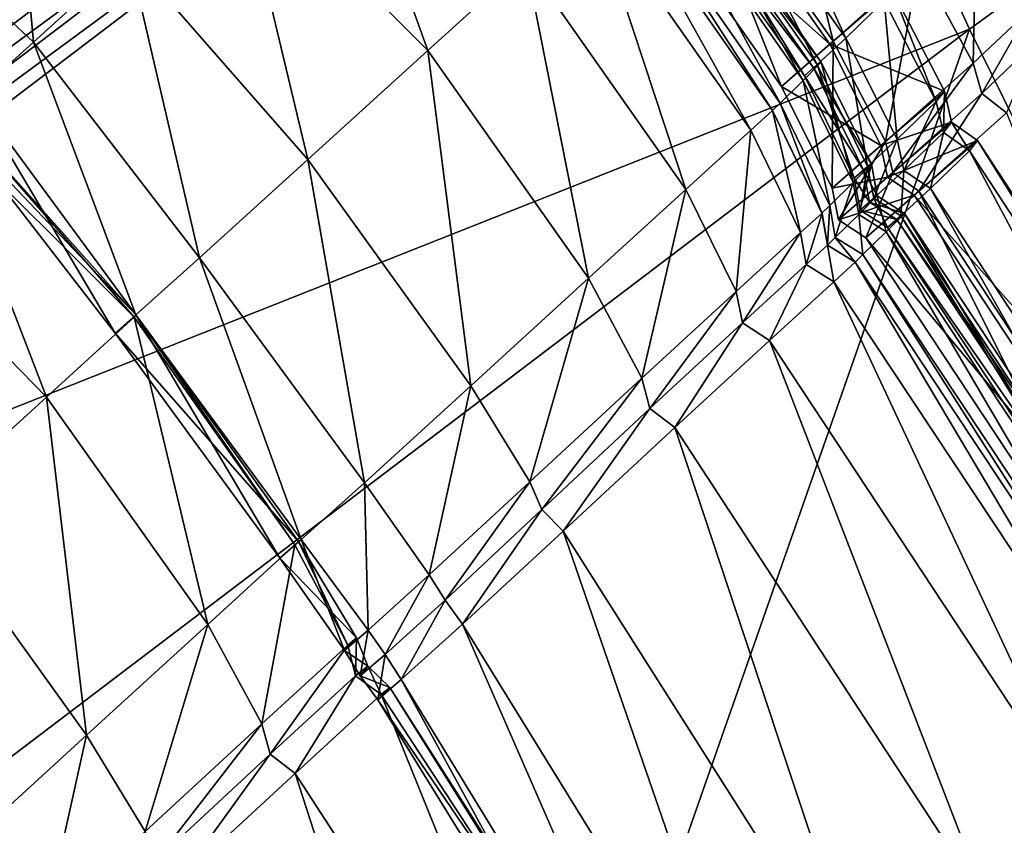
# Model space of a CAD drawing. Header units: millimetres. Extents: x 2387 to 13955, y -4964 to 364.
# Tile 355 of 656: x 7045 to 7051, y -4384 to -4379. Entities that reach past the tile are written whole.
import ezdxf

# ---------------------------------------------------------------- set-up
doc = ezdxf.new("R2010")
doc.units = ezdxf.units.MM
doc.header["$MEASUREMENT"] = 0
doc.layers.add('Predefinito', color=7, linetype='Continuous', true_color=0x000000)

msp = doc.modelspace()

# ---------------------------------------------------------------- linework, layer by layer
at = {"layer": 'Predefinito'}
for points in [[(7047.6449, -4374.0468, 775.6629), (7046.8577, -4372.487, 775.5343), (7036.9664, -4379.9894, 730.3643)], [(7037.3003, -4378.9159, 730.0906), (7036.9664, -4379.9894, 730.3643), (7046.8577, -4372.487, 775.5343)], [(7036.9664, -4379.9894, 730.3643), (7037.7409, -4381.5604, 730.4555), (7047.6449, -4374.0468, 775.6629)], [(7048.7015, -4375.4272, 775.6453), (7047.6449, -4374.0468, 775.6629), (7037.7409, -4381.5604, 730.4555)], [(7037.7409, -4381.5604, 730.4555), (7038.7995, -4382.9396, 730.4429), (7048.7015, -4375.4272, 775.6453)], [(7049.2139, -4375.9292, 775.5922), (7048.7015, -4375.4272, 775.6453), (7038.7995, -4382.9396, 730.4429)], [(7038.7995, -4382.9396, 730.4429), (7039.3176, -4383.4377, 730.4053), (7049.2139, -4375.9292, 775.5922)], [(7049.3851, -4376.0377, 775.5568), (7049.2139, -4375.9292, 775.5922), (7039.3176, -4383.4377, 730.4053)], [(7039.3176, -4383.4377, 730.4053), (7039.4927, -4383.5435, 730.3801), (7049.3851, -4376.0377, 775.5568)], [(7049.4183, -4376.2378, 775.5922), (7049.3851, -4376.0377, 775.5568), (7039.4927, -4383.5435, 730.3801)], [(7039.4927, -4383.5435, 730.3801), (7039.5218, -4383.746, 730.4053), (7049.4183, -4376.2378, 775.5922)], [(7050.8115, -4379.2757, 775.6451), (7049.4183, -4376.2378, 775.5922), (7039.5218, -4383.746, 730.4053)], [(7049.4183, -4376.2378, 775.5922), (7050.8115, -4379.2757, 775.6451), (7051.8153, -4378.5471, 780.6462)], [(7049.9602, -4379.3512, 426.894), (7048.9579, -4377.9321, 426.8755), (7049.4939, -4377.4516, 427.6744)], [(7049.4939, -4377.4516, 427.6744), (7050.4993, -4378.8688, 427.698), (7049.9602, -4379.3512, 426.894)], [(7050.0398, -4379.3317, 420.8831), (7049.0397, -4377.911, 420.8705), (7049.2781, -4377.6796, 423.2925)], [(7049.2781, -4377.6796, 423.2925), (7050.2797, -4379.0994, 423.2902), (7050.0398, -4379.3317, 420.8831)], [(7047.4313, -4379.4104, 18.6878), (7046.2347, -4378.2078, 18.8439), (7046.8097, -4377.6841, 21.8075)], [(7046.8097, -4377.6841, 21.8075), (7048.0428, -4378.8546, 21.7169), (7047.4313, -4379.4104, 18.6878)], [(7049.8609, -4379.4972, 419.9617), (7048.8625, -4378.0753, 419.9498), (7049.0397, -4377.911, 420.8705)], [(7049.0397, -4377.911, 420.8705), (7050.0398, -4379.3317, 420.8831), (7049.8609, -4379.4972, 419.9617)], [(7049.6396, -4379.6342, 426.8238), (7048.641, -4378.2126, 426.8194), (7048.9579, -4377.9321, 426.8755)], [(7049.9396, -4379.3706, 426.6562), (7048.9401, -4377.9496, 426.6664), (7048.641, -4378.2126, 426.8194)], [(7048.9401, -4377.9496, 426.6664), (7049.9396, -4379.3706, 426.6562), (7050.3299, -4379.0343, 425.7067)], [(7048.9579, -4377.9321, 426.8755), (7049.9602, -4379.3512, 426.894), (7049.6396, -4379.6342, 426.8238)], [(7049.7742, -4379.5959, 412.5737), (7048.7769, -4378.1731, 412.5804), (7048.8884, -4378.0599, 417.7318)], [(7049.7812, -4379.5685, 419.7758), (7048.7841, -4378.1458, 419.7726), (7048.8625, -4378.0753, 419.9498)], [(7049.8391, -4379.5185, 419.5758), (7048.8418, -4378.0957, 419.5812), (7048.7841, -4378.1458, 419.7726)], [(7049.8862, -4379.4824, 417.7216), (7048.8884, -4378.0599, 417.7318), (7048.8418, -4378.0957, 419.5812)], [(7048.8418, -4378.0957, 419.5812), (7049.8391, -4379.5185, 419.5758), (7049.8862, -4379.4824, 417.7216)], [(7048.8625, -4378.0753, 419.9498), (7049.8609, -4379.4972, 419.9617), (7049.7812, -4379.5685, 419.7758)], [(7048.8884, -4378.0599, 417.7318), (7049.8862, -4379.4824, 417.7216), (7049.7742, -4379.5959, 412.5737)], [(7048.7841, -4378.1458, 419.7726), (7049.7812, -4379.5685, 419.7758), (7049.8391, -4379.5185, 419.5758)], [(7046.6839, -4380.0896, 16.9438), (7045.5694, -4378.8147, 17.1776), (7046.2347, -4378.2078, 18.8439)], [(7046.2347, -4378.2078, 18.8439), (7047.4313, -4379.4104, 18.6878), (7046.6839, -4380.0896, 16.9438)], [(7049.6307, -4379.7371, 360.7492), (7048.6339, -4378.3138, 360.7504), (7048.7769, -4378.1731, 412.5804)], [(7048.641, -4378.2126, 426.8194), (7049.6396, -4379.6342, 426.8238), (7049.9396, -4379.3706, 426.6562)], [(7048.7769, -4378.1731, 412.5804), (7049.7742, -4379.5959, 412.5737), (7049.6307, -4379.7371, 360.7492)], [(7049.5827, -4379.7842, 218.8654), (7048.5863, -4378.3607, 218.865), (7048.6339, -4378.3138, 360.7504)], [(7048.6339, -4378.3138, 360.7504), (7049.6307, -4379.7371, 360.7492), (7049.5827, -4379.7842, 218.8654)], [(7049.4474, -4379.9072, 25.2968), (7048.4505, -4378.4842, 25.2911), (7048.5863, -4378.3607, 28.6702)], [(7048.5863, -4378.3607, 28.6702), (7049.5828, -4379.7841, 28.6723), (7049.4474, -4379.9072, 25.2968)], [(7049.5828, -4379.7841, 28.6723), (7048.5863, -4378.3607, 28.6702), (7048.5863, -4378.3607, 77.8597)], [(7048.5863, -4378.3607, 77.8597), (7049.5827, -4379.7842, 77.8604), (7049.5828, -4379.7841, 28.6723)], [(7048.5863, -4378.3607, 218.865), (7049.5827, -4379.7842, 218.8654), (7049.5827, -4379.7842, 77.8604)], [(7049.5827, -4379.7842, 77.8604), (7048.5863, -4378.3607, 77.8597), (7048.5863, -4378.3607, 218.865)], [(7049.0412, -4380.2766, 21.7293), (7048.0428, -4378.8546, 21.7169), (7048.4505, -4378.4842, 25.2911)], [(7048.4505, -4378.4842, 25.2911), (7049.4474, -4379.9072, 25.2968), (7049.0412, -4380.2766, 21.7293)], [(7050.8355, -4379.4893, 427.769), (7050.4993, -4378.8688, 427.698), (7050.8549, -4378.5339, 430.0666)], [(7050.8549, -4378.5339, 430.0666), (7051.1833, -4379.1596, 430.099), (7050.8355, -4379.4893, 427.769)], [(7051.8153, -4378.5471, 780.6462), (7050.8115, -4379.2757, 775.6451), (7055.0628, -4387.8973, 775.6628)], [(7044.9722, -4379.3579, 16.4603), (7044.5442, -4378.9562, 17.2315), (7044.9054, -4378.6213, 17.8792)], [(7044.9054, -4378.6213, 17.8792), (7045.5694, -4378.8147, 17.1776), (7044.9722, -4379.3579, 16.4603)], [(7046.0079, -4380.7023, 16.2032), (7044.9722, -4379.3579, 16.4603), (7045.5694, -4378.8147, 17.1776)], [(7045.5694, -4378.8147, 17.1776), (7046.6839, -4380.0896, 16.9438), (7046.0079, -4380.7023, 16.2032)], [(7048.4352, -4380.8286, 18.7092), (7047.4313, -4379.4104, 18.6878), (7048.0428, -4378.8546, 21.7169)], [(7048.0428, -4378.8546, 21.7169), (7049.0412, -4380.2766, 21.7293), (7048.4352, -4380.8286, 18.7092)], [(7050.2873, -4379.978, 426.9503), (7049.9602, -4379.3512, 426.894), (7050.4993, -4378.8688, 427.698)], [(7050.4993, -4378.8688, 427.698), (7050.8355, -4379.4893, 427.769), (7050.2873, -4379.978, 426.9503)], [(7044.5442, -4378.9562, 17.2315), (7044.9722, -4379.3579, 16.4603), (7044.6012, -4379.6907, 16.3436)], [(7050.6547, -4379.6625, 425.6602), (7050.3299, -4379.0343, 425.7067), (7049.9396, -4379.3706, 426.6562)], [(7050.6043, -4379.7277, 423.2834), (7050.2797, -4379.0994, 423.2902), (7050.3299, -4379.0343, 425.7067)], [(7050.3299, -4379.0343, 425.7067), (7050.6547, -4379.6625, 425.6602), (7050.6043, -4379.7277, 423.2834)], [(7050.3604, -4379.9628, 420.9208), (7050.0398, -4379.3317, 420.8831), (7050.2797, -4379.0994, 423.2902)], [(7050.2797, -4379.0994, 423.2902), (7050.6043, -4379.7277, 423.2834), (7050.3604, -4379.9628, 420.9208)], [(7050.8882, -4379.6774, 427.8163), (7050.8355, -4379.4893, 427.769), (7051.1833, -4379.1596, 430.099)], [(7051.1833, -4379.1596, 430.099), (7051.2307, -4379.351, 430.1207), (7050.8882, -4379.6774, 427.8163)], [(7039.5218, -4383.746, 730.4053), (7040.9092, -4386.7875, 730.4429), (7050.8115, -4379.2757, 775.6451)], [(7050.8115, -4379.2757, 775.6451), (7040.9092, -4386.7875, 730.4429), (7045.1586, -4395.4105, 730.4554)], [(7045.1586, -4395.4105, 730.4554), (7055.0628, -4387.8973, 775.6628), (7050.8115, -4379.2757, 775.6451)], [(7050.1761, -4380.1319, 419.9973), (7049.8609, -4379.4972, 419.9617), (7050.0398, -4379.3317, 420.8831)], [(7050.0398, -4379.3317, 420.8831), (7050.3604, -4379.9628, 420.9208), (7050.1761, -4380.1319, 419.9973)], [(7045.6103, -4381.0584, 16.1844), (7044.6012, -4379.6907, 16.3436), (7044.9722, -4379.3579, 16.4603)], [(7044.9722, -4379.3579, 16.4603), (7046.0079, -4380.7023, 16.2032), (7045.6103, -4381.0584, 16.1844)], [(7049.9558, -4380.2683, 426.8379), (7049.6396, -4379.6342, 426.8238), (7049.9602, -4379.3512, 426.894)], [(7050.2584, -4380.0029, 426.6264), (7049.9396, -4379.3706, 426.6562), (7049.6396, -4379.6342, 426.8238)], [(7049.9396, -4379.3706, 426.6562), (7050.2584, -4380.0029, 426.6264), (7050.6547, -4379.6625, 425.6602)], [(7049.9602, -4379.3512, 426.894), (7050.2873, -4379.978, 426.9503), (7049.9558, -4380.2683, 426.8379)], [(7051.043, -4379.7974, 427.769), (7050.8882, -4379.6774, 427.8163), (7051.2307, -4379.351, 430.1207)], [(7047.7002, -4381.4995, 16.9759), (7046.6839, -4380.0896, 16.9438), (7047.4313, -4379.4104, 18.6878)], [(7047.4313, -4379.4104, 18.6878), (7048.4352, -4380.8286, 18.7092), (7047.7002, -4381.4995, 16.9759)], [(7050.0858, -4380.2329, 412.5538), (7049.7742, -4379.5959, 412.5737), (7049.8862, -4379.4824, 417.7216)], [(7050.0925, -4380.2059, 419.7858), (7049.7812, -4379.5685, 419.7758), (7049.8609, -4379.4972, 419.9617)], [(7050.1509, -4380.1554, 419.5597), (7049.8391, -4379.5185, 419.5758), (7049.7812, -4379.5685, 419.7758)], [(7050.1993, -4380.1184, 417.6914), (7049.8862, -4379.4824, 417.7216), (7049.8391, -4379.5185, 419.5758)], [(7049.8391, -4379.5185, 419.5758), (7050.1509, -4380.1554, 419.5597), (7050.1993, -4380.1184, 417.6914)], [(7049.8609, -4379.4972, 419.9617), (7050.1761, -4380.1319, 419.9973), (7050.0925, -4380.2059, 419.7858)], [(7049.8862, -4379.4824, 417.7216), (7050.1993, -4380.1184, 417.6914), (7050.0858, -4380.2329, 412.5538)], [(7050.334, -4380.1704, 426.9879), (7050.2873, -4379.978, 426.9503), (7050.8355, -4379.4893, 427.769)], [(7050.8355, -4379.4893, 427.769), (7050.8882, -4379.6774, 427.8163), (7050.334, -4380.1704, 426.9879)], [(7049.7812, -4379.5685, 419.7758), (7050.0925, -4380.2059, 419.7858), (7050.1509, -4380.1554, 419.5597)], [(7049.94, -4380.3755, 360.7458), (7049.6307, -4379.7371, 360.7492), (7049.7742, -4379.5959, 412.5737)], [(7049.6396, -4379.6342, 426.8238), (7049.9558, -4380.2683, 426.8379), (7050.2584, -4380.0029, 426.6264)], [(7049.7742, -4379.5959, 412.5737), (7050.0858, -4380.2329, 412.5538), (7049.94, -4380.3755, 360.7458)], [(7045.4811, -4381.1723, 16.3555), (7044.4425, -4379.8307, 16.3956), (7044.6012, -4379.6907, 16.3436)], [(7044.6012, -4379.6907, 16.3436), (7045.6103, -4381.0584, 16.1844), (7045.4811, -4381.1723, 16.3555)], [(7050.6998, -4379.8557, 425.6292), (7050.6547, -4379.6625, 425.6602), (7050.2584, -4380.0029, 426.6264)], [(7050.4952, -4380.2868, 426.9502), (7050.334, -4380.1704, 426.9879), (7050.8882, -4379.6774, 427.8163)], [(7050.8882, -4379.6774, 427.8163), (7051.043, -4379.7974, 427.769), (7050.4952, -4380.2868, 426.9502)], [(7050.6492, -4379.9209, 423.2788), (7050.6043, -4379.7277, 423.2834), (7050.6547, -4379.6625, 425.6602)], [(7050.6547, -4379.6625, 425.6602), (7050.6998, -4379.8557, 425.6292), (7050.6492, -4379.9209, 423.2788)], [(7049.8913, -4380.4231, 218.8667), (7049.5827, -4379.7842, 218.8654), (7049.6307, -4379.7371, 360.7492)], [(7049.6307, -4379.7371, 360.7492), (7049.94, -4380.3755, 360.7458), (7049.8913, -4380.4231, 218.8667)], [(7050.4025, -4380.1578, 420.946), (7050.3604, -4379.9628, 420.9208), (7050.6043, -4379.7277, 423.2834)], [(7050.6043, -4379.7277, 423.2834), (7050.6492, -4379.9209, 423.2788), (7050.4025, -4380.1578, 420.946)], [(7045.6003, -4381.0728, 15.6524), (7044.3985, -4379.8751, 15.6871), (7044.4823, -4379.7956, 16.1845)], [(7045.6103, -4381.0584, 16.1844), (7044.4823, -4379.7956, 16.1845), (7044.4425, -4379.8307, 16.3956)], [(7044.4823, -4379.7956, 16.1845), (7045.6103, -4381.0584, 16.1844), (7045.6003, -4381.0728, 15.6524)], [(7049.758, -4380.5448, 25.3141), (7049.4474, -4379.9072, 25.2968), (7049.5828, -4379.7841, 28.6723)], [(7049.8917, -4380.4229, 28.6788), (7049.5828, -4379.7841, 28.6723), (7049.5827, -4379.7842, 77.8604)], [(7049.5827, -4379.7842, 77.8604), (7049.8914, -4380.4231, 77.8623), (7049.8917, -4380.4229, 28.6788)], [(7049.5827, -4379.7842, 218.8654), (7049.8913, -4380.4231, 218.8667), (7049.8914, -4380.4231, 77.8623)], [(7049.8914, -4380.4231, 77.8623), (7049.5827, -4379.7842, 77.8604), (7049.5827, -4379.7842, 218.8654)], [(7049.5828, -4379.7841, 28.6723), (7049.8917, -4380.4229, 28.6788), (7049.758, -4380.5448, 25.3141)], [(7052.4402, -4383.2524, 426.893), (7050.4952, -4380.2868, 426.9502), (7051.043, -4379.7974, 427.769)], [(7045.0534, -4381.5716, 14.7408), (7043.8691, -4380.3586, 14.8806), (7044.3985, -4379.8751, 15.6871)], [(7044.3985, -4379.8751, 15.6871), (7045.6003, -4381.0728, 15.6524), (7045.0534, -4381.5716, 14.7408)], [(7044.4425, -4379.8307, 16.3956), (7045.4811, -4381.1723, 16.3555), (7045.6103, -4381.0584, 16.1844)], [(7050.2584, -4380.0029, 426.6264), (7050.2996, -4380.1991, 426.6065), (7050.6998, -4379.8557, 425.6292)], [(7050.8622, -4379.9706, 425.6601), (7050.6998, -4379.8557, 425.6292), (7050.2996, -4380.1991, 426.6065)], [(7050.8116, -4380.0355, 423.2834), (7050.6492, -4379.9209, 423.2788), (7050.6998, -4379.8557, 425.6292)], [(7050.6998, -4379.8557, 425.6292), (7050.8622, -4379.9706, 425.6601), (7050.8116, -4380.0355, 423.2834)], [(7049.3565, -4380.9112, 21.7665), (7049.0412, -4380.2766, 21.7293), (7049.4474, -4379.9072, 25.2968)], [(7049.4474, -4379.9072, 25.2968), (7049.758, -4380.5448, 25.3141), (7049.3565, -4380.9112, 21.7665)], [(7050.5675, -4380.2704, 420.9208), (7050.4025, -4380.1578, 420.946), (7050.6492, -4379.9209, 423.2788)], [(7050.6492, -4379.9209, 423.2788), (7050.8116, -4380.0355, 423.2834), (7050.5675, -4380.2704, 420.9208)], [(7049.9953, -4380.4658, 426.8473), (7049.9558, -4380.2683, 426.8379), (7050.2873, -4379.978, 426.9503)], [(7050.2996, -4380.1991, 426.6065), (7050.2584, -4380.0029, 426.6264), (7049.9558, -4380.2683, 426.8379)], [(7050.2873, -4379.978, 426.9503), (7050.334, -4380.1704, 426.9879), (7049.9953, -4380.4658, 426.8473)], [(7050.2146, -4380.3294, 420.021), (7050.1761, -4380.1319, 419.9973), (7050.3604, -4379.9628, 420.9208)], [(7050.3604, -4379.9628, 420.9208), (7050.4025, -4380.1578, 420.946), (7050.2146, -4380.3294, 420.021)], [(7050.2996, -4380.1991, 426.6065), (7050.4663, -4380.3117, 426.6263), (7050.8622, -4379.9706, 425.6601)], [(7052.8235, -4382.9576, 425.7064), (7050.8622, -4379.9706, 425.6601), (7050.4663, -4380.3117, 426.6263)], [(7052.7777, -4383.0298, 423.2902), (7050.8116, -4380.0355, 423.2834), (7050.8622, -4379.9706, 425.6601)], [(7050.8622, -4379.9706, 425.6601), (7052.8235, -4382.9576, 425.7064), (7052.7777, -4383.0298, 423.2902)], [(7052.5368, -4383.2603, 420.8831), (7050.5675, -4380.2704, 420.9208), (7050.8116, -4380.0355, 423.2834)], [(7050.8116, -4380.0355, 423.2834), (7052.7777, -4383.0298, 423.2902), (7052.5368, -4383.2603, 420.8831)], [(7047.0359, -4382.1042, 16.2385), (7046.0079, -4380.7023, 16.2032), (7046.6839, -4380.0896, 16.9438)], [(7046.6839, -4380.0896, 16.9438), (7047.7002, -4381.4995, 16.9759), (7047.0359, -4382.1042, 16.2385)], [(7050.1218, -4380.4316, 412.5405), (7050.0858, -4380.2329, 412.5538), (7050.1993, -4380.1184, 417.6914)], [(7050.1285, -4380.4051, 419.7924), (7050.0925, -4380.2059, 419.7858), (7050.1761, -4380.1319, 419.9973)], [(7050.1993, -4380.1184, 417.6914), (7050.2364, -4380.3166, 417.6713), (7050.1218, -4380.4316, 412.5405)], [(7050.1761, -4380.1319, 419.9973), (7050.2146, -4380.3294, 420.021), (7050.1285, -4380.4051, 419.7924)], [(7050.2364, -4380.3166, 417.6713), (7050.1993, -4380.1184, 417.6914), (7050.1509, -4380.1554, 419.5597)], [(7050.1639, -4380.5774, 426.8377), (7049.9953, -4380.4658, 426.8473), (7050.334, -4380.1704, 426.9879)], [(7050.1871, -4380.3543, 419.5489), (7050.1509, -4380.1554, 419.5597), (7050.0925, -4380.2059, 419.7858)], [(7050.1509, -4380.1554, 419.5597), (7050.1871, -4380.3543, 419.5489), (7050.2364, -4380.3166, 417.6713)], [(7050.334, -4380.1704, 426.9879), (7050.4952, -4380.2868, 426.9502), (7050.1639, -4380.5774, 426.8377)], [(7050.3833, -4380.4397, 419.9973), (7050.2146, -4380.3294, 420.021), (7050.4025, -4380.1578, 420.946)], [(7050.4025, -4380.1578, 420.946), (7050.5675, -4380.2704, 420.9208), (7050.3833, -4380.4397, 419.9973)], [(7049.9745, -4380.5752, 360.7436), (7049.94, -4380.3755, 360.7458), (7050.0858, -4380.2329, 412.5538)], [(7049.9558, -4380.2683, 426.8379), (7049.9953, -4380.4658, 426.8473), (7050.2996, -4380.1991, 426.6065)], [(7050.0858, -4380.2329, 412.5538), (7050.1218, -4380.4316, 412.5405), (7049.9745, -4380.5752, 360.7436)], [(7050.4663, -4380.3117, 426.6263), (7050.2996, -4380.1991, 426.6065), (7049.9953, -4380.4658, 426.8473)], [(7050.0925, -4380.2059, 419.7858), (7050.1285, -4380.4051, 419.7924), (7050.1871, -4380.3543, 419.5489)], [(7048.7669, -4381.4521, 18.7733), (7048.4352, -4380.8286, 18.7092), (7049.0412, -4380.2766, 21.7293)], [(7049.0412, -4380.2766, 21.7293), (7049.3565, -4380.9112, 21.7665), (7048.7669, -4381.4521, 18.7733)], [(7049.9953, -4380.4658, 426.8473), (7050.1639, -4380.5774, 426.8377), (7050.4663, -4380.3117, 426.6263)], [(7050.2925, -4380.5398, 412.5538), (7050.1218, -4380.4316, 412.5405), (7050.2364, -4380.3166, 417.6713)], [(7052.1106, -4383.5205, 426.8222), (7050.1639, -4380.5774, 426.8377), (7050.4952, -4380.2868, 426.9502)], [(7052.4197, -4383.2717, 426.6552), (7050.4663, -4380.3117, 426.6263), (7050.1639, -4380.5774, 426.8377)], [(7050.4062, -4380.4256, 417.6914), (7050.2364, -4380.3166, 417.6713), (7050.1871, -4380.3543, 419.5489)], [(7050.2364, -4380.3166, 417.6713), (7050.4062, -4380.4256, 417.6914), (7050.2925, -4380.5398, 412.5538)], [(7052.355, -4383.4212, 419.9615), (7050.3833, -4380.4397, 419.9973), (7050.5675, -4380.2704, 420.9208)], [(7050.4663, -4380.3117, 426.6263), (7052.4197, -4383.2717, 426.6552), (7052.8235, -4382.9576, 425.7064)], [(7050.4952, -4380.2868, 426.9502), (7052.4402, -4383.2524, 426.893), (7052.1106, -4383.5205, 426.8222)], [(7050.5675, -4380.2704, 420.9208), (7052.5368, -4383.2603, 420.8831), (7052.355, -4383.4212, 419.9615)], [(7043.8691, -4380.3586, 14.8806), (7045.0534, -4381.5716, 14.7408), (7044.2884, -4382.267, 13.8731)], [(7049.9253, -4380.6231, 218.8675), (7049.8913, -4380.4231, 218.8667), (7049.94, -4380.3755, 360.7458)], [(7049.94, -4380.3755, 360.7458), (7049.9745, -4380.5752, 360.7436), (7049.9253, -4380.6231, 218.8675)], [(7050.2998, -4380.5138, 419.7858), (7050.1285, -4380.4051, 419.7924), (7050.2146, -4380.3294, 420.021)], [(7050.3581, -4380.463, 419.5596), (7050.1871, -4380.3543, 419.5489), (7050.1285, -4380.4051, 419.7924)], [(7050.1871, -4380.3543, 419.5489), (7050.3581, -4380.463, 419.5596), (7050.4062, -4380.4256, 417.6914)], [(7050.2146, -4380.3294, 420.021), (7050.3833, -4380.4397, 419.9973), (7050.2998, -4380.5138, 419.7858)], [(7049.7934, -4380.744, 25.3257), (7049.758, -4380.5448, 25.3141), (7049.8917, -4380.4229, 28.6788)], [(7049.8917, -4380.4229, 28.6788), (7049.9258, -4380.6227, 28.683), (7049.7934, -4380.744, 25.3257)], [(7049.8913, -4380.4231, 218.8667), (7049.9253, -4380.6231, 218.8675), (7049.9255, -4380.623, 77.8636)], [(7049.9255, -4380.623, 77.8636), (7049.8914, -4380.4231, 77.8623), (7049.8913, -4380.4231, 218.8667)], [(7049.9258, -4380.6227, 28.683), (7049.8917, -4380.4229, 28.6788), (7049.8914, -4380.4231, 77.8623)], [(7049.8914, -4380.4231, 77.8623), (7049.9255, -4380.623, 77.8636), (7049.9258, -4380.6227, 28.683)], [(7050.1465, -4380.6822, 360.7458), (7049.9745, -4380.5752, 360.7436), (7050.1218, -4380.4316, 412.5405)], [(7050.1218, -4380.4316, 412.5405), (7050.2925, -4380.5398, 412.5538), (7050.1465, -4380.6822, 360.7458)], [(7050.1285, -4380.4051, 419.7924), (7050.2998, -4380.5138, 419.7858), (7050.3581, -4380.463, 419.5596)], [(7052.2714, -4383.525, 412.5737), (7050.2925, -4380.5398, 412.5538), (7050.4062, -4380.4256, 417.6914)], [(7052.2734, -4383.4894, 419.7756), (7050.2998, -4380.5138, 419.7858), (7050.3833, -4380.4397, 419.9973)], [(7052.3827, -4383.4104, 417.7216), (7050.4062, -4380.4256, 417.6914), (7050.3581, -4380.463, 419.5596)], [(7050.3833, -4380.4397, 419.9973), (7052.355, -4383.4212, 419.9615), (7052.2734, -4383.4894, 419.7756)], [(7050.4062, -4380.4256, 417.6914), (7052.3827, -4383.4104, 417.7216), (7052.2714, -4383.525, 412.5737)], [(7052.333, -4383.4421, 419.5756), (7050.3581, -4380.463, 419.5596), (7050.2998, -4380.5138, 419.7858)], [(7050.3581, -4380.463, 419.5596), (7052.333, -4383.4421, 419.5756), (7052.3827, -4383.4104, 417.7216)], [(7049.395, -4381.1083, 21.7913), (7049.3565, -4380.9112, 21.7665), (7049.758, -4380.5448, 25.3141)], [(7049.758, -4380.5448, 25.3141), (7049.7934, -4380.744, 25.3257), (7049.395, -4381.1083, 21.7913)], [(7052.1275, -4383.6659, 360.7493), (7050.1465, -4380.6822, 360.7458), (7050.2925, -4380.5398, 412.5538)], [(7050.2925, -4380.5398, 412.5538), (7052.2714, -4383.525, 412.5737), (7052.1275, -4383.6659, 360.7493)], [(7050.2998, -4380.5138, 419.7858), (7052.2734, -4383.4894, 419.7756), (7052.333, -4383.4421, 419.5756)], [(7049.9646, -4380.8516, 25.3141), (7049.7934, -4380.744, 25.3257), (7049.9258, -4380.6227, 28.683)], [(7050.0978, -4380.7297, 218.8667), (7049.9253, -4380.6231, 218.8675), (7049.9745, -4380.5752, 360.7436)], [(7050.0979, -4380.7297, 77.8623), (7049.9255, -4380.623, 77.8636), (7049.9253, -4380.6231, 218.8675)], [(7049.9253, -4380.6231, 218.8675), (7050.0978, -4380.7297, 218.8667), (7050.0979, -4380.7297, 77.8623)], [(7050.0982, -4380.7295, 28.6788), (7049.9258, -4380.6227, 28.683), (7049.9255, -4380.623, 77.8636)], [(7049.9255, -4380.623, 77.8636), (7050.0979, -4380.7297, 77.8623), (7050.0982, -4380.7295, 28.6788)], [(7049.9258, -4380.6227, 28.683), (7050.0982, -4380.7295, 28.6788), (7049.9646, -4380.8516, 25.3141)], [(7049.9745, -4380.5752, 360.7436), (7050.1465, -4380.6822, 360.7458), (7050.0978, -4380.7297, 218.8667)], [(7050.1639, -4380.5774, 426.8377), (7052.1106, -4383.5205, 426.8222), (7052.4197, -4383.2717, 426.6552)], [(7052.0796, -4383.7129, 218.8654), (7050.0978, -4380.7297, 218.8667), (7050.1465, -4380.6822, 360.7458)], [(7050.1465, -4380.6822, 360.7458), (7052.1275, -4383.6659, 360.7493), (7052.0796, -4383.7129, 218.8654)], [(7046.6422, -4382.4577, 16.206), (7045.6103, -4381.0584, 16.1844), (7046.0079, -4380.7023, 16.2032)], [(7046.0079, -4380.7023, 16.2032), (7047.0359, -4382.1042, 16.2385), (7046.6422, -4382.4577, 16.206)], [(7049.5633, -4381.2183, 21.7665), (7049.395, -4381.1083, 21.7913), (7049.7934, -4380.744, 25.3257)], [(7049.7934, -4380.744, 25.3257), (7049.9646, -4380.8516, 25.3141), (7049.5633, -4381.2183, 21.7665)], [(7051.9443, -4383.8359, 25.2969), (7049.9646, -4380.8516, 25.3141), (7050.0982, -4380.7295, 28.6788)], [(7050.0978, -4380.7297, 218.8667), (7052.0796, -4383.7129, 218.8654), (7052.0796, -4383.7129, 77.8604)], [(7052.0796, -4383.7129, 77.8604), (7050.0979, -4380.7297, 77.8623), (7050.0978, -4380.7297, 218.8667)], [(7052.0797, -4383.7129, 28.6724), (7050.0982, -4380.7295, 28.6788), (7050.0979, -4380.7297, 77.8623)], [(7050.0979, -4380.7297, 77.8623), (7052.0796, -4383.7129, 77.8604), (7052.0797, -4383.7129, 28.6724)], [(7050.0982, -4380.7295, 28.6788), (7052.0797, -4383.7129, 28.6724), (7051.9443, -4383.8359, 25.2969)], [(7048.0693, -4382.0979, 17.0723), (7047.7002, -4381.4995, 16.9759), (7048.4352, -4380.8286, 18.7092)], [(7048.4352, -4380.8286, 18.7092), (7048.7669, -4381.4521, 18.7733), (7048.0693, -4382.0979, 17.0723)], [(7051.5378, -4384.2052, 21.7293), (7049.5633, -4381.2183, 21.7665), (7049.9646, -4380.8516, 25.3141)], [(7049.9646, -4380.8516, 25.3141), (7051.9443, -4383.8359, 25.2969), (7051.5378, -4384.2052, 21.7293)], [(7048.8165, -4381.642, 18.8161), (7048.7669, -4381.4521, 18.7733), (7049.3565, -4380.9112, 21.7665)], [(7049.3565, -4380.9112, 21.7665), (7049.395, -4381.1083, 21.7913), (7048.8165, -4381.642, 18.8161)], [(7046.0587, -4382.9886, 14.7599), (7045.0534, -4381.5716, 14.7408), (7045.6003, -4381.0728, 15.6524)], [(7046.5084, -4382.5746, 16.3605), (7045.4811, -4381.1723, 16.3555), (7045.6103, -4381.0584, 16.1844)], [(7046.6242, -4382.4698, 16.184), (7045.6103, -4381.0584, 16.1844), (7045.4811, -4381.1723, 16.3555)], [(7046.6031, -4382.4917, 15.657), (7045.6003, -4381.0728, 15.6524), (7045.6103, -4381.0584, 16.1844)], [(7045.6003, -4381.0728, 15.6524), (7046.6031, -4382.4917, 15.657), (7046.0587, -4382.9886, 14.7599)], [(7045.6103, -4381.0584, 16.1844), (7046.6422, -4382.4577, 16.206), (7046.5084, -4382.5746, 16.3605)], [(7045.6103, -4381.0584, 16.1844), (7046.6242, -4382.4698, 16.184), (7046.6031, -4382.4917, 15.657)], [(7048.974, -4381.7596, 18.7733), (7048.8165, -4381.642, 18.8161), (7049.395, -4381.1083, 21.7913)], [(7049.395, -4381.1083, 21.7913), (7049.5633, -4381.2183, 21.7665), (7048.974, -4381.7596, 18.7733)], [(7045.4811, -4381.1723, 16.3555), (7046.5084, -4382.5746, 16.3605), (7046.6242, -4382.4698, 16.184)], [(7050.9313, -4384.7569, 18.7092), (7048.974, -4381.7596, 18.7733), (7049.5633, -4381.2183, 21.7665)], [(7049.5633, -4381.2183, 21.7665), (7051.5378, -4384.2052, 21.7293), (7050.9313, -4384.7569, 18.7092)], [(7048.1438, -4382.2711, 17.1365), (7048.0693, -4382.0979, 17.0723), (7048.7669, -4381.4521, 18.7733)], [(7048.7669, -4381.4521, 18.7733), (7048.8165, -4381.642, 18.8161), (7048.1438, -4382.2711, 17.1365)], [(7047.4409, -4382.6784, 16.3446), (7047.0359, -4382.1042, 16.2385), (7047.7002, -4381.4995, 16.9759)], [(7047.7002, -4381.4995, 16.9759), (7048.0693, -4382.0979, 17.0723), (7047.4409, -4382.6784, 16.3446)], [(7045.3031, -4383.6777, 13.9075), (7044.2884, -4382.267, 13.8731), (7045.0534, -4381.5716, 14.7408)], [(7045.0534, -4381.5716, 14.7408), (7046.0587, -4382.9886, 14.7599), (7045.3031, -4383.6777, 13.9075)], [(7048.2766, -4382.4058, 17.0723), (7048.1438, -4382.2711, 17.1365), (7048.8165, -4381.642, 18.8161)], [(7048.8165, -4381.642, 18.8161), (7048.974, -4381.7596, 18.7733), (7048.2766, -4382.4058, 17.0723)], [(7050.1956, -4385.4272, 16.9759), (7048.2766, -4382.4058, 17.0723), (7048.974, -4381.7596, 18.7733)], [(7048.974, -4381.7596, 18.7733), (7050.9313, -4384.7569, 18.7092), (7050.1956, -4385.4272, 16.9759)], [(7047.5394, -4382.8357, 16.4153), (7047.4409, -4382.6784, 16.3446), (7048.0693, -4382.0979, 17.0723)], [(7048.0693, -4382.0979, 17.0723), (7048.1438, -4382.2711, 17.1365), (7047.5394, -4382.8357, 16.4153)], [(7047.0592, -4383.0238, 16.2715), (7046.6422, -4382.4577, 16.206), (7047.0359, -4382.1042, 16.2385)], [(7047.0359, -4382.1042, 16.2385), (7047.4409, -4382.6784, 16.3446), (7047.0592, -4383.0238, 16.2715)], [(7044.2884, -4382.267, 13.8731), (7045.3031, -4383.6777, 13.9075), (7044.648, -4384.2759, 13.5145)], [(7047.6484, -4382.9866, 16.3446), (7047.5394, -4382.8357, 16.4153), (7048.1438, -4382.2711, 17.1365)], [(7048.1438, -4382.2711, 17.1365), (7048.2766, -4382.4058, 17.0723), (7047.6484, -4382.9866, 16.3446)], [(7049.5283, -4386.0281, 16.2381), (7047.6484, -4382.9866, 16.3446), (7048.2766, -4382.4058, 17.0723)], [(7048.2766, -4382.4058, 17.0723), (7050.1956, -4385.4272, 16.9759), (7049.5283, -4386.0281, 16.2381)], [(7046.912, -4383.1497, 16.3767), (7046.5084, -4382.5746, 16.3605), (7046.6422, -4382.4577, 16.206)], [(7046.9871, -4383.0723, 16.1835), (7046.6242, -4382.4698, 16.184), (7046.5084, -4382.5746, 16.3605)], [(7046.9323, -4383.1168, 15.6708), (7046.6031, -4382.4917, 15.657), (7046.6242, -4382.4698, 16.184)], [(7046.6242, -4382.4698, 16.184), (7046.9871, -4383.0723, 16.1835), (7046.9323, -4383.1168, 15.6708)], [(7046.6422, -4382.4577, 16.206), (7047.0592, -4383.0238, 16.2715), (7046.912, -4383.1497, 16.3767)], [(7046.3959, -4383.6086, 14.8173), (7046.0587, -4382.9886, 14.7599), (7046.6031, -4382.4917, 15.657)], [(7046.6031, -4382.4917, 15.657), (7046.9323, -4383.1168, 15.6708), (7046.3959, -4383.6086, 14.8173)], [(7046.5084, -4382.5746, 16.3605), (7046.912, -4383.1497, 16.3767), (7046.9871, -4383.0723, 16.1835)], [(7047.1659, -4383.1755, 16.3152), (7047.0592, -4383.0238, 16.2715), (7047.4409, -4382.6784, 16.3446)], [(7047.4409, -4382.6784, 16.3446), (7047.5394, -4382.8357, 16.4153), (7047.1659, -4383.1755, 16.3152)], [(7047.2666, -4383.332, 16.2714), (7047.1659, -4383.1755, 16.3152), (7047.5394, -4382.8357, 16.4153)], [(7047.5394, -4382.8357, 16.4153), (7047.6484, -4382.9866, 16.3446), (7047.2666, -4383.332, 16.2714)], [(7045.6683, -4384.2789, 14.0104), (7045.3031, -4383.6777, 13.9075), (7046.0587, -4382.9886, 14.7599)], [(7046.0587, -4382.9886, 14.7599), (7046.3959, -4383.6086, 14.8173), (7045.6683, -4384.2789, 14.0104)], [(7047.0097, -4383.3075, 16.3875), (7046.912, -4383.1497, 16.3767), (7047.0592, -4383.0238, 16.2715)], [(7047.0592, -4383.0238, 16.2715), (7047.1659, -4383.1755, 16.3152), (7047.0097, -4383.3075, 16.3875)], [(7049.1275, -4386.3718, 16.2046), (7047.2666, -4383.332, 16.2714), (7047.6484, -4382.9866, 16.3446)], [(7047.6484, -4382.9866, 16.3446), (7049.5283, -4386.0281, 16.2381), (7049.1275, -4386.3718, 16.2046)], [(7047.0577, -4383.2484, 16.1832), (7046.9871, -4383.0723, 16.1835), (7046.912, -4383.1497, 16.3767)], [(7046.9804, -4383.3081, 15.6801), (7046.9323, -4383.1168, 15.6708), (7046.9871, -4383.0723, 16.1835)], [(7046.9871, -4383.0723, 16.1835), (7047.0577, -4383.2484, 16.1832), (7046.9804, -4383.3081, 15.6801)], [(7046.4494, -4383.7965, 14.8555), (7046.3959, -4383.6086, 14.8173), (7046.9323, -4383.1168, 15.6708)], [(7046.9323, -4383.1168, 15.6708), (7046.9804, -4383.3081, 15.6801), (7046.4494, -4383.7965, 14.8555)], [(7046.912, -4383.1497, 16.3767), (7047.0097, -4383.3075, 16.3875), (7047.0577, -4383.2484, 16.1832)], [(7047.1194, -4383.4579, 16.3765), (7047.0097, -4383.3075, 16.3875), (7047.1659, -4383.1755, 16.3152)], [(7047.1659, -4383.1755, 16.3152), (7047.2666, -4383.332, 16.2714), (7047.1194, -4383.4579, 16.3765)], [(7047.1399, -4383.4252, 15.6708), (7046.9804, -4383.3081, 15.6801), (7047.0577, -4383.2484, 16.1832)], [(7047.1944, -4383.3805, 16.1834), (7047.0577, -4383.2484, 16.1832), (7047.0097, -4383.3075, 16.3875)], [(7047.0577, -4383.2484, 16.1832), (7047.1944, -4383.3805, 16.1834), (7047.1399, -4383.4252, 15.6708)], [(7046.6037, -4383.9174, 14.8173), (7046.4494, -4383.7965, 14.8555), (7046.9804, -4383.3081, 15.6801)], [(7046.9804, -4383.3081, 15.6801), (7047.1399, -4383.4252, 15.6708), (7046.6037, -4383.9174, 14.8173)], [(7047.0097, -4383.3075, 16.3875), (7047.1194, -4383.4579, 16.3765), (7047.1944, -4383.3805, 16.1834)], [(7048.9889, -4386.4825, 16.3583), (7047.1194, -4383.4579, 16.3765), (7047.2666, -4383.332, 16.2714)], [(7049.1094, -4386.384, 16.1826), (7047.1944, -4383.3805, 16.1834), (7047.1194, -4383.4579, 16.3765)], [(7049.095, -4386.4153, 15.6566), (7047.1399, -4383.4252, 15.6708), (7047.1944, -4383.3805, 16.1834)], [(7047.1944, -4383.3805, 16.1834), (7049.1094, -4386.384, 16.1826), (7049.095, -4386.4153, 15.6566)], [(7047.2666, -4383.332, 16.2714), (7049.1275, -4386.3718, 16.2046), (7048.9889, -4386.4825, 16.3583)], [(7048.5526, -4386.915, 14.7599), (7046.6037, -4383.9174, 14.8173), (7047.1399, -4383.4252, 15.6708)], [(7047.1399, -4383.4252, 15.6708), (7049.095, -4386.4153, 15.6566), (7048.5526, -4386.915, 14.7599)], [(7047.1194, -4383.4579, 16.3765), (7048.9889, -4386.4825, 16.3583), (7049.1094, -4386.384, 16.1826)], [(7045.7405, -4384.4544, 14.0791), (7045.6683, -4384.2789, 14.0104), (7046.3959, -4383.6086, 14.8173)], [(7046.3959, -4383.6086, 14.8173), (7046.4494, -4383.7965, 14.8555), (7045.7405, -4384.4544, 14.0791)], [(7045.0401, -4384.8591, 13.638), (7044.648, -4384.2759, 13.5145), (7045.3031, -4383.6777, 13.9075)], [(7045.3031, -4383.6777, 13.9075), (7045.6683, -4384.2789, 14.0104), (7045.0401, -4384.8591, 13.638)], [(7045.8764, -4384.5881, 14.0105), (7045.7405, -4384.4544, 14.0791), (7046.4494, -4383.7965, 14.8555)], [(7046.4494, -4383.7965, 14.8555), (7046.6037, -4383.9174, 14.8173), (7045.8764, -4384.5881, 14.0105)], [(7047.7972, -4387.6029, 13.9077), (7045.8764, -4384.5881, 14.0105), (7046.6037, -4383.9174, 14.8173)], [(7046.6037, -4383.9174, 14.8173), (7048.5526, -4386.915, 14.7599), (7047.7972, -4387.6029, 13.9077)], [(7050.9313, -4384.7569, 18.7092), (7051.5378, -4384.2052, 21.7293), (7056.9949, -4393.0335, 21.7169)]]:
    msp.add_3dface(points, dxfattribs=at)

doc.saveas('drawing.dxf')
